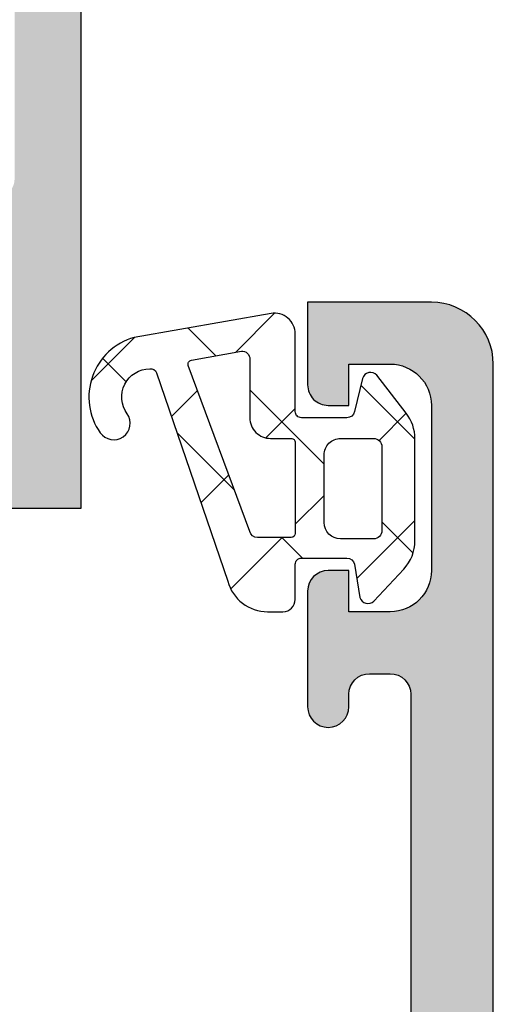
# Model space of a CAD drawing. Header units: millimetres. Extents: x 247761 to 294611, y 172579 to 236863.
# Tile 412 of 596: x 249806 to 249818, y 195423 to 195447. Entities that reach past the tile are written whole.
import ezdxf

# ---------------------------------------------------------------- set-up
doc = ezdxf.new("R2010")
doc.units = ezdxf.units.MM
doc.layers.add('FASÁDA DETAILNÍ', color=4, linetype='Continuous')
doc.layers.add('NOVA', color=240, linetype='Continuous')

# ---------------------------------------------------------------- blocks, each defined once
blk = doc.blocks.new('A$C69D17D4D')
at = {"layer": 'FASÁDA DETAILNÍ'}
h = blk.add_hatch(color=256, dxfattribs=at)
edge = h.paths.add_edge_path()
edge.add_arc((-24856.93811075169, 22086.81045535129), 0.1199999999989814, 0, 90.000000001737)
edge.add_line((-24856.93811075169, 22086.93045535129), (-24859.69810875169, 22086.93045535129))
edge.add_arc((-24859.69810875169, 22087.23045535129), 0.3000000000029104, 180.0000000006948, 270, ccw=False)
edge.add_line((-24859.99810875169, 22087.23045535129), (-24859.99810875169, 22088.21042967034))
edge.add_arc((-24859.69810875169, 22088.21042967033), 0.2999999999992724, 90, 179.9999999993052, ccw=False)
edge.add_line((-24859.69810875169, 22088.51042967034), (-24857.81809775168, 22088.51042967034))
edge.add_arc((-24857.55055441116, 22088.58929676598), 0.278925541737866, 196.4245945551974, 271.1628700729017)
edge.add_line((-24857.54489375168, 22088.31042867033), (-24857.09129975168, 22088.31042867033))
edge.add_arc((-24857.08563134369, 22088.58926611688), 0.2788950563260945, 268.8354106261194, 343.580123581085)
edge.add_line((-24856.81811075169, 22088.51042967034), (-24856.81811075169, 22089.31060438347))
edge.add_arc((-24855.81811075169, 22089.31060438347), 1, 90, 180, ccw=False)
edge.add_line((-24855.81811075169, 22090.31060438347), (-24852.31810339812, 22090.31060438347))
edge.add_arc((-24852.31812322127, 22089.31058456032), 1.000019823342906, 0.0011357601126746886, 89.99886423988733, ccw=False)
edge.add_line((-24851.31810339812, 22089.31060438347), (-24851.31810339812, 22088.81060438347))
edge.add_line((-24851.31810339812, 22088.81060438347), (-24853.81810339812, 22088.81060438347))
edge.add_arc((-24853.81805801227, 22087.81055899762), 1.000045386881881, 90.00260029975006, 179.9973997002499)
edge.add_line((-24854.81810339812, 22087.81060438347), (-24854.81810339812, 22086.51058607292))
edge.add_arc((-24853.81805089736, 22086.51063857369), 1.00005250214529, 180.003007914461, 269.996992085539)
edge.add_line((-24853.81810339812, 22085.51058607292), (-24846.81810339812, 22085.51058607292))
edge.add_arc((-24846.31810339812, 22086.03570782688), 0.7250881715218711, 226.4038161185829, 313.5961838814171)
edge.add_line((-24845.81810339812, 22085.51058607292), (-24839.78401526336, 22085.51058607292))
edge.add_arc((-24839.78406776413, 22086.51063857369), 1.00005250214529, 270.003007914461, 359.996992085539)
edge.add_line((-24838.78401526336, 22086.51058607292), (-24838.78401526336, 22087.81060438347))
edge.add_arc((-24839.78406064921, 22087.81055899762), 1.000045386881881, 0.002600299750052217, 89.99739970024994)
edge.add_line((-24839.78401526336, 22088.81060438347), (-24841.31810339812, 22088.81060438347))
edge.add_line((-24841.31810339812, 22088.81060438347), (-24841.31810339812, 22089.41061048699))
edge.add_line((-24841.31810339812, 22089.41061048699), (-24840.21809729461, 22090.51058607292))
edge.add_line((-24840.21809729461, 22090.51058607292), (-24836.81810339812, 22090.51058607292))
edge.add_line((-24836.81810339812, 22090.51058607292), (-24836.81810339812, 22063.51068525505))
edge.add_line((-24836.81810339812, 22063.51068525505), (-24840.21809729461, 22063.51068525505))
edge.add_line((-24840.21809729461, 22063.51068525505), (-24841.31810339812, 22064.61066084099))
edge.add_line((-24841.31810339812, 22064.61066084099), (-24841.31810339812, 22065.21066694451))
edge.add_line((-24841.31810339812, 22065.21066694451), (-24839.78401526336, 22065.21066694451))
edge.add_arc((-24839.78406064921, 22066.21071233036), 1.000045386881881, 270.00260029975, 359.99739970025)
edge.add_line((-24838.78401526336, 22066.21066694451), (-24838.78401526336, 22067.51068525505))
edge.add_arc((-24839.78406776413, 22067.51063275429), 1.00005250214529, 0.003007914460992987, 89.996992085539)
edge.add_line((-24839.78401526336, 22068.51068525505), (-24845.81810339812, 22068.51068525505))
edge.add_arc((-24846.31810339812, 22067.98556350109), 0.7250881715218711, 46.4038161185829, 133.5961838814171)
edge.add_line((-24846.81810339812, 22068.51068525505), (-24853.81810339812, 22068.51068525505))
edge.add_arc((-24853.81805089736, 22067.51063275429), 1.00005250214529, 90.003007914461, 179.996992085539)
edge.add_line((-24854.81810339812, 22067.51068525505), (-24854.81810339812, 22066.21066694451))
edge.add_arc((-24853.81805801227, 22066.21071233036), 1.000045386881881, 180.00260029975, 269.9973997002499)
edge.add_line((-24853.81810339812, 22065.21066694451), (-24851.31810339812, 22065.21066694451))
edge.add_line((-24851.31810339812, 22065.21066694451), (-24851.31810339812, 22064.71066694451))
edge.add_arc((-24852.31812322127, 22064.71068676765), 1.000019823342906, 270.00113576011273, 359.9988642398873, ccw=False)
edge.add_line((-24852.31810339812, 22063.71066694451), (-24856.81810339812, 22063.71066694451))
edge.add_arc((-24856.81811371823, 22064.2106566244), 0.4999896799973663, 179.9988173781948, 270.0011826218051, ccw=False)
edge.add_line((-24857.31810339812, 22064.21066694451), (-24857.31810339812, 22065.21066694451))
edge.add_line((-24857.31810339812, 22065.21066694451), (-24856.51810034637, 22065.21066694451))
edge.add_line((-24856.51810034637, 22065.21066694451), (-24856.51810034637, 22068.21068220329))
edge.add_arc((-24856.81810806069, 22068.21068489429), 0.3000077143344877, 359.9994860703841, 450.0005139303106)
edge.add_arc((-24857.08563134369, 22068.43185616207), 0.2788950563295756, 16.41987641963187, 91.16458937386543)
edge.add_line((-24857.09129975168, 22068.71069360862), (-24857.54489375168, 22068.71069360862))
edge.add_arc((-24857.55055441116, 22068.43182551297), 0.2789255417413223, 88.83712992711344, 163.5754054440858)
edge.add_line((-24857.81809775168, 22068.51069260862), (-24859.69810875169, 22068.51069260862))
edge.add_arc((-24859.69810875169, 22068.81069260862), 0.2999999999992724, 180, 270, ccw=False)
edge.add_line((-24859.99810875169, 22068.81069260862), (-24859.99810875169, 22069.79066692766))
edge.add_arc((-24859.69810875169, 22069.79066692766), 0.2999999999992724, 90, 180, ccw=False)
edge.add_line((-24859.69810875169, 22070.09066692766), (-24856.93811075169, 22070.09066692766))
edge.add_arc((-24856.93811075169, 22070.21066692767), 0.1200000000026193, 269.9999999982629, 359.999999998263)
edge.add_line((-24856.81811075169, 22070.21066692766), (-24856.81811075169, 22074.51069260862))
edge.add_arc((-24857.31811075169, 22074.51069260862), 0.5, 0, 90)
edge.add_line((-24857.31811075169, 22075.01069260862), (-24858.01811075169, 22075.01069260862))
edge.add_line((-24858.01811075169, 22075.01069260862), (-24860.41093107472, 22073.629197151))
edge.add_arc((-24860.47999096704, 22073.74881239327), 0.1381197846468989, 172.2975625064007, 299.99999999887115, ccw=False)
edge.add_arc((-24855.63863973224, 22073.30119400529), 5.000000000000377, 108.7094007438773, 174.6507719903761, ccw=False)
edge.add_arc((-24857.40286592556, 22078.51056113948), 0.4999999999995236, 288.7094007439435, 431.2905992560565)
edge.add_arc((-24855.63863973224, 22083.71992827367), 5.000000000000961, 185.3492280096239, 251.2905992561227, ccw=False)
edge.add_arc((-24860.47999096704, 22083.27230988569), 0.1381197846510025, 60.00000000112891, 187.7024374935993, ccw=False)
edge.add_line((-24860.41093107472, 22083.39192512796), (-24858.01811075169, 22082.01042967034))
edge.add_line((-24858.01811075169, 22082.01042967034), (-24857.31811075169, 22082.01042967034))
edge.add_arc((-24857.31811075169, 22082.51042967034), 0.5, 270, 360)
edge.add_line((-24856.81811075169, 22082.51042967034), (-24856.81811075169, 22086.81045535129))
edge = h.paths.add_edge_path(flags=16)
edge.add_arc((-24838.91810950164, 22071.51067762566), 0.5, 270, 360)
edge.add_line((-24838.41810950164, 22071.51067762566), (-24838.41810950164, 22083.51058607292))
edge.add_arc((-24838.91810950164, 22083.51058607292), 0.5, 0, 90)
edge.add_line((-24838.91810950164, 22084.01058607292), (-24854.61809119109, 22084.01058607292))
edge.add_arc((-24854.61809119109, 22083.51058607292), 0.5, 90, 180)
edge.add_line((-24855.11809119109, 22083.51058607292), (-24855.11809119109, 22071.51067762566))
edge.add_arc((-24854.61809119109, 22071.51067762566), 0.5, 180, 270)
edge.add_line((-24854.61809119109, 22071.01067762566), (-24853.11809119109, 22071.01067762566))
edge.add_line((-24853.11809119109, 22071.01067762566), (-24853.11809119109, 22070.51067762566))
edge.add_arc((-24852.61809119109, 22070.51067762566), 0.5, 180, 270)
edge.add_line((-24852.61809119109, 22070.01067762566), (-24840.91810950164, 22070.01067762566))
edge.add_arc((-24840.91810950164, 22070.51067762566), 0.5, 270, 360)
edge.add_line((-24840.41810950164, 22070.51067762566), (-24840.41810950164, 22071.01067762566))
edge.add_line((-24840.41810950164, 22071.01067762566), (-24838.91810950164, 22071.01067762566))
h = blk.add_hatch(color=256, dxfattribs=at)
edge = h.paths.add_edge_path(flags=16)
edge.add_ellipse((-24829.51811741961, 22039.21063723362), major_axis=(-0.499974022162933, 0), ratio=1, start_angle=179.9970229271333, end_angle=270.0029770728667, ccw=False)
edge.add_line((-24829.01814339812, 22039.21061125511), (-24829.01814339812, 22021.21061125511))
edge.add_ellipse((-24829.51811741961, 22021.2105852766), major_axis=(-0.499974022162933, 0), ratio=1, start_angle=89.99702292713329, end_angle=180.0029770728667, ccw=False)
edge.add_line((-24829.51814339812, 22020.71061125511), (-24842.01814339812, 22020.71061125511))
edge.add_ellipse((-24842.01812157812, 22021.21063307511), major_axis=(-0.5000218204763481, 0), ratio=1, start_angle=0.002500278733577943, end_angle=89.99749972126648, ccw=False)
edge.add_line((-24842.51814339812, 22021.21061125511), (-24842.51814339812, 22033.81366225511))
edge.add_ellipse((-24844.01814227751, 22033.81366337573), major_axis=(-1.499998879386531, 0), ratio=1, start_angle=179.9999571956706, end_angle=270.0000428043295)
edge.add_line((-24844.01814339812, 22035.31366225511), (-24857.01813139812, 22035.31366225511))
edge.add_ellipse((-24857.01813177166, 22035.81366188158), major_axis=(-0.4999996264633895, 0), ratio=1, start_angle=-4.280419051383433e-05, end_angle=90.00004280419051, ccw=False)
edge.add_line((-24857.51813139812, 22035.81366225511), (-24857.51813139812, 22039.21061125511))
edge.add_ellipse((-24857.01813177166, 22039.21061162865), major_axis=(-0.4999996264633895, 0), ratio=1, start_angle=-90.00004280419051, end_angle=4.280419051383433e-05, ccw=False)
edge.add_line((-24857.01813139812, 22039.71061125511), (-24829.51814339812, 22039.71061125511))
edge = h.paths.add_edge_path()
edge.add_line((-24828.31813139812, 22068.51060625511), (-24831.31813139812, 22068.51060625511))
edge.add_line((-24831.31813139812, 22068.51060625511), (-24831.31813139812, 22066.51060625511))
edge.add_arc((-24830.81815737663, 22066.5105802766), 0.499974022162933, 179.9970229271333, 270.0029770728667)
edge.add_line((-24830.81813139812, 22066.01060625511), (-24830.31813139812, 22066.01060625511))
edge.add_line((-24830.31813139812, 22066.01060625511), (-24830.31813139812, 22067.01060625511))
edge.add_line((-24830.31813139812, 22067.01060625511), (-24829.31813139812, 22067.01060625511))
edge.add_arc((-24829.31819552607, 22066.01054212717), 1.00006412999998, 0.0036740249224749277, 89.99632597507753, ccw=False)
edge.add_line((-24828.31813139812, 22066.01060625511), (-24828.31813139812, 22062.01060625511))
edge.add_arc((-24829.31816138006, 22062.01063623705), 1.000029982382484, 270.0017177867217, 359.9982822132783, ccw=False)
edge.add_line((-24829.31813139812, 22061.01060625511), (-24830.31813139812, 22061.01060625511))
edge.add_line((-24830.31813139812, 22061.01060625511), (-24830.31813139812, 22062.01060625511))
edge.add_line((-24830.31813139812, 22062.01060625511), (-24830.81813139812, 22062.01060625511))
edge.add_arc((-24830.81812579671, 22061.5106006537), 0.5000056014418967, 90.0006418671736, 179.9993581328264)
edge.add_line((-24831.31813139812, 22061.51060625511), (-24831.31813139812, 22058.71060325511))
edge.add_arc((-24830.81813139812, 22058.71060325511), 0.5, 180, 360)
edge.add_line((-24830.31813139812, 22058.71060325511), (-24830.31813139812, 22059.01060625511))
edge.add_arc((-24829.81812067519, 22059.01059553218), 0.5000107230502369, 90.00122873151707, 179.9987712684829, ccw=False)
edge.add_line((-24829.81813139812, 22059.51060625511), (-24829.31813139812, 22059.51060625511))
edge.add_arc((-24829.31819931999, 22059.01053833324), 0.5000679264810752, 0.007782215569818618, 89.99221778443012, ccw=False)
edge.add_line((-24828.81813139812, 22059.01060625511), (-24828.81813139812, 22047.71061125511))
edge.add_arc((-24829.31815321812, 22047.71063307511), 0.5000218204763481, 270.0025002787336, 359.9974997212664, ccw=False)
edge.add_line((-24829.31813139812, 22047.21061125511), (-24829.81813139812, 22047.21061125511))
edge.add_arc((-24829.81819407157, 22047.71054858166), 0.4999373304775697, 179.992817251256, 270.00718274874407, ccw=False)
edge.add_line((-24830.31813139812, 22047.71061125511), (-24830.31813139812, 22048.01061425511))
edge.add_arc((-24830.81819419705, 22048.01055145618), 0.5000628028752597, 0.007195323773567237, 89.99280467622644)
edge.add_line((-24830.81813139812, 22048.51061425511), (-24835.31813139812, 22048.51061425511))
edge.add_arc((-24835.31812579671, 22048.0106086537), 0.5000056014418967, 90.0006418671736, 179.9993581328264)
edge.add_line((-24835.81813139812, 22048.01061425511), (-24835.81813139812, 22047.21061125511))
edge.add_arc((-24835.31815737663, 22047.2105852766), 0.499974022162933, 179.9970229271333, 270.0029770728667)
edge.add_line((-24835.31813139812, 22046.71061125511), (-24833.31813139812, 22046.71061125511))
edge.add_arc((-24833.31819931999, 22046.21054333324), 0.5000679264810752, 0.007782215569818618, 89.99221778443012, ccw=False)
edge.add_line((-24832.81813139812, 22046.21061125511), (-24832.81813139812, 22045.71061125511))
edge.add_arc((-24832.31819407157, 22045.71054858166), 0.4999373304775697, 179.992817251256, 270.007182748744)
edge.add_line((-24832.31813139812, 22045.21061125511), (-24829.31813139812, 22045.21061125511))
edge.add_arc((-24829.31818651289, 22044.71055614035), 0.5000551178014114, 0.006314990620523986, 89.99368500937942, ccw=False)
edge.add_line((-24828.81813139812, 22044.71061125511), (-24828.81813139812, 22043.01061425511))
edge.add_arc((-24830.3180995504, 22043.01058240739), 1.499968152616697, -90.00121651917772, 0.0012165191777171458, ccw=False)
edge.add_line((-24830.31813139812, 22041.51061425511), (-24856.31813139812, 22041.51061425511))
edge.add_arc((-24856.31815225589, 22042.01059339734), 0.4999791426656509, 179.9976097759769, 270.00239022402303, ccw=False)
edge.add_line((-24856.81813139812, 22042.01061425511), (-24856.81813139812, 22046.21061125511))
edge.add_arc((-24856.31812579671, 22046.2106056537), 0.5000056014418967, 90.00064186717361, 179.9993581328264, ccw=False)
edge.add_line((-24856.31813139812, 22046.71061125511), (-24854.31813139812, 22046.71061125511))
edge.add_arc((-24854.31815321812, 22047.21063307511), 0.5000218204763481, 270.0025002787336, 359.9974997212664)
edge.add_line((-24853.81813139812, 22047.21061125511), (-24853.81813139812, 22048.01061425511))
edge.add_arc((-24854.31818395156, 22048.01056170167), 0.5000525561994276, 0.006021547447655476, 89.99397845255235)
edge.add_line((-24854.31813139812, 22048.51061425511), (-24859.31813239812, 22048.51061425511))
edge.add_line((-24859.31813239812, 22048.51061425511), (-24860.07602139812, 22048.29329325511))
edge.add_arc((-24860.15871270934, 22048.58167166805), 0.2999999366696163, 217.904814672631, 286.0000242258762, ccw=False)
edge.add_arc((-24860.63213255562, 22048.21306111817), 0.3000001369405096, 37.90471808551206, 89.99996992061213)
edge.add_line((-24860.63213239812, 22048.51306125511), (-24862.69627939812, 22048.51305925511))
edge.add_arc((-24862.69627985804, 22048.11305986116), 0.3999993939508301, 89.99993412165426, 201.9737695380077)
edge.add_line((-24863.06722139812, 22047.96338725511), (-24862.25086039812, 22045.94015825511))
edge.add_arc((-24862.06539013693, 22046.01499487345), 0.1999993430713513, 201.9739078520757, 294.1410923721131)
edge.add_line((-24861.98359339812, 22045.83248725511), (-24859.59990839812, 22046.90080725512))
edge.add_arc((-24859.51811169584, 22046.71829914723), 0.1999997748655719, -0.8199006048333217, 114.1410254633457, ccw=False)
edge.add_line((-24859.31813239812, 22046.71543725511), (-24859.31813139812, 22035.41135725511))
edge.add_arc((-24859.50954589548, 22035.40292553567), 0.1916001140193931, -91.04445002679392, 2.5222218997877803, ccw=False)
edge.add_line((-24859.51303839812, 22035.21135725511), (-24859.93362239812, 22035.21135725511))
edge.add_line((-24859.93362239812, 22035.21135725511), (-24862.39923439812, 22036.64309225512))
edge.add_arc((-24862.55004609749, 22036.38375526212), 0.2999997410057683, 59.82080388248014, 164.0000282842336)
edge.add_line((-24862.83842439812, 22036.46644625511), (-24863.26629539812, 22034.97428525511))
edge.add_line((-24863.26629539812, 22034.97428525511), (-24863.76470739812, 22034.11101025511))
edge.add_arc((-24863.41829715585, 22033.91101030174), 0.4000000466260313, 150.0000115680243, 269.9999652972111)
edge.add_line((-24863.41829739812, 22033.51101025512), (-24859.31036639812, 22033.51135725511))
edge.add_line((-24859.31036639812, 22033.51135725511), (-24844.81830939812, 22033.51366225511))
edge.add_arc((-24844.81813127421, 22033.01366241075), 0.4999998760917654, -1.783461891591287e-05, 90.02041150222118, ccw=False)
edge.add_line((-24844.31813139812, 22033.01366225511), (-24844.31813139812, 22027.61062025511))
edge.add_arc((-24844.81813102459, 22027.61061988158), 0.4999996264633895, -90.00004280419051, 4.280419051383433e-05, ccw=False)
edge.add_line((-24844.81813139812, 22027.11062025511), (-24847.31813139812, 22027.11062025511))
edge.add_arc((-24847.31813177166, 22026.61062062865), 0.4999996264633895, 89.9999571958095, 180.0000428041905)
edge.add_line((-24847.81813139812, 22026.61062025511), (-24847.81813139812, 22025.31061725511))
edge.add_arc((-24847.31815225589, 22025.31059639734), 0.4999791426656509, 179.997609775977, 270.002390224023)
edge.add_line((-24847.31813139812, 22024.81061725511), (-24846.81813139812, 22024.81061725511))
edge.add_line((-24846.81813139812, 22024.81061725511), (-24846.81813139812, 22025.81061725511))
edge.add_line((-24846.81813139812, 22025.81061725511), (-24845.31813139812, 22025.81061725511))
edge.add_arc((-24845.31816308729, 22024.81058556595), 1.00003168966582, 0.0018155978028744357, 89.99818440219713, ccw=False)
edge.add_line((-24844.31813139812, 22024.81061725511), (-24844.31813139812, 22020.81061725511))
edge.add_arc((-24845.31820064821, 22020.8106865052), 1.000069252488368, 270.0039674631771, 359.99603253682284, ccw=False)
edge.add_line((-24845.31813139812, 22019.81061725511), (-24846.81813139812, 22019.81061725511))
edge.add_line((-24846.81813139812, 22019.81061725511), (-24846.81813139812, 22020.81061725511))
edge.add_line((-24846.81813139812, 22020.81061725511), (-24847.31813139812, 22020.81061725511))
edge.add_arc((-24847.31815737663, 22020.31064323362), 0.499974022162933, 89.99702292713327, 180.0029770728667)
edge.add_line((-24847.81813139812, 22020.31061725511), (-24847.81813139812, 22019.01061425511))
edge.add_arc((-24847.31812579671, 22019.01061985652), 0.5000056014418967, 180.0006418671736, 269.9993581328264)
edge.add_line((-24847.31813139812, 22018.51061425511), (-24828.31813139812, 22018.51061425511))
edge.add_arc((-24828.31810211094, 22020.01058496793), 1.49997071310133, 269.9988812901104, 360.0011187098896)
edge.add_line((-24826.81813139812, 22020.01061425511), (-24826.81813139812, 22067.01060625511))
edge.add_arc((-24828.31819173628, 22067.01054591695), 1.500060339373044, 0.002304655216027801, 89.99769534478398)
h = blk.add_hatch(dxfattribs=at)
h.set_pattern_fill('ANSI37', color=256, scale=0.625, angle=-1.272221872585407e-14, style=0)
h.set_pattern_definition([(44.99999999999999, (-24830.31810339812, 22066.01058625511), (-1.403165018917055, 1.403165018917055), []), (135, (-24830.31810339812, 22066.01058625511), (-1.403165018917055, -1.403165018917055), [])])
edge = h.paths.add_edge_path(flags=16)
edge.add_ellipse((-24832.22031654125, 22065.70837121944), major_axis=(-0.4977897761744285, 0), ratio=1, start_angle=-0.2547220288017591, end_angle=90.1925797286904)
edge.add_line((-24832.21864339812, 22065.21058425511), (-24831.71812439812, 22065.21058425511))
edge.add_ellipse((-24831.71811014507, 22065.11060050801), major_axis=(-0.09998374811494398, 0), ratio=1, start_angle=179.9912593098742, end_angle=270.0081677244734, ccw=False)
edge.add_line((-24831.61812639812, 22065.11058525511), (-24831.61812239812, 22062.91015525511))
edge.add_ellipse((-24831.71812705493, 22062.91015791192), major_axis=(-0.1000046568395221, 0), ratio=1, start_angle=90.00152216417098, end_angle=179.998477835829, ccw=False)
edge.add_line((-24831.71812439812, 22062.81015325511), (-24832.53006639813, 22062.81015325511))
edge.add_ellipse((-24832.53005792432, 22063.01015987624), major_axis=(-0.2000066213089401, 0), ratio=1, start_angle=15.68861530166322, end_angle=89.99757251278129, ccw=False)
edge.add_line((-24832.72261339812, 22062.95607625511), (-24834.20993839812, 22066.97421725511))
edge.add_ellipse((-24834.11615691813, 22067.00893074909), major_axis=(-0.09999996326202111, 0), ratio=1, start_angle=-79.67771585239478, end_angle=20.312182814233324, ccw=False)
edge.add_line((-24834.13407539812, 22067.10731225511), (-24832.92460639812, 22067.32759525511))
edge.add_ellipse((-24832.91809770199, 22067.12770488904), major_axis=(-0.1999963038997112, 0), ratio=1, start_angle=179.9989589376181, end_angle=271.8649678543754, ccw=False)
edge.add_line((-24832.71810139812, 22067.12770125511), (-24832.71810139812, 22065.71058425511))
edge = h.paths.add_edge_path(flags=16)
edge.add_ellipse((-24829.71811256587, 22065.01058308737), major_axis=(-0.200000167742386, 0), ratio=1, start_angle=179.9997615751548, end_angle=270.00023842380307, ccw=False)
edge.add_line((-24829.51811239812, 22065.01058225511), (-24829.51811639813, 22062.97612525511))
edge.add_ellipse((-24829.71811167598, 22062.97612053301), major_axis=(-0.1999952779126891, 0), ratio=1, start_angle=89.9995066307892, end_angle=180.00135281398, ccw=False)
edge.add_line((-24829.71811339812, 22062.77612525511), (-24830.51812339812, 22062.77612525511))
edge.add_ellipse((-24830.51811458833, 22063.17613606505), major_axis=(-0.4000108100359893, 0), ratio=1, start_angle=0.001978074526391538, end_angle=89.99873812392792, ccw=False)
edge.add_line((-24830.91812539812, 22063.17612225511), (-24830.91812539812, 22064.81058525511))
edge.add_ellipse((-24830.51813047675, 22064.81058833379), major_axis=(-0.3999949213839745, 0), ratio=1, start_angle=-90.0010139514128, end_angle=0.00044099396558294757, ccw=False)
edge.add_line((-24830.51812339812, 22065.21058325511), (-24829.71811339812, 22065.21058325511))
edge = h.paths.add_edge_path()
edge.add_arc((-24829.79466451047, 22066.6105751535), 0.2000083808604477, 40.00231578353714, 164.9984805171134)
edge.add_line((-24829.98785639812, 22066.66234625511), (-24830.17839039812, 22065.85882125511))
edge.add_arc((-24830.37158398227, 22065.91059764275), 0.200011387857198, 270.00274550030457, 344.9971436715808, ccw=False)
edge.add_line((-24830.37157439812, 22065.71058625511), (-24831.46812439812, 22065.71058625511))
edge.add_arc((-24831.46813475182, 22065.86057390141), 0.1499876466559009, 179.9960448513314, 270.00395514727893, ccw=False)
edge.add_line((-24831.61812239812, 22065.86058425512), (-24831.61811439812, 22067.74345525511))
edge.add_arc((-24832.11811427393, 22067.74345716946), 0.4999998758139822, 359.9997806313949, 459.9335722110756)
edge.add_line((-24832.20436739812, 22068.23596125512), (-24835.52409339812, 22067.65457225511))
edge.add_arc((-24835.11801906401, 22066.21058672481), 1.499996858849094, 105.7069244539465, 215.0875539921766)
edge.add_arc((-24836.01812189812, 22065.57827975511), 0.3999981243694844, 215.0880041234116, 395.0880041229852)
edge.add_arc((-24835.13682223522, 22066.21280131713), 0.6860034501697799, 90.48435837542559, 216.1411855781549, ccw=False)
edge.add_arc((-24835.12300205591, 22066.74967769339), 0.1503878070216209, 19.016150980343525, 97.49607826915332, ccw=False)
edge.add_line((-24834.98082139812, 22066.79867925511), (-24833.25313939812, 22061.75245325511))
edge.add_arc((-24832.28704738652, 22062.01057440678), 0.9999801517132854, 194.958910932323, 270.0005723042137)
edge.add_line((-24832.28703739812, 22061.01059425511), (-24831.91813239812, 22061.01058225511))
edge.add_arc((-24831.91815312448, 22061.31060198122), 0.3000197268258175, 270.0039581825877, 359.9968057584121)
edge.add_line((-24831.61813339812, 22061.31058525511), (-24831.61813339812, 22062.16060025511))
edge.add_arc((-24831.46814931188, 22062.16061316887), 0.1499840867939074, 89.99506678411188, 180.0049332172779, ccw=False)
edge.add_line((-24831.46813639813, 22062.31059725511), (-24830.37157439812, 22062.31058625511))
edge.add_arc((-24830.37158351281, 22062.11057166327), 0.200014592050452, 15.002374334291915, 89.99738902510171, ccw=False)
edge.add_line((-24830.17838639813, 22062.16234725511), (-24830.04929239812, 22061.35897525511))
edge.add_arc((-24829.85611655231, 22061.41069966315), 0.1999808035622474, 194.9897870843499, 315.0074444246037)
edge.add_line((-24829.71469039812, 22061.26931025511), (-24828.98817139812, 22062.04518025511))
edge.add_arc((-24829.7181130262, 22062.72869066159), 1.000000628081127, 316.8814623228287, 360.000034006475)
edge.add_line((-24828.71811239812, 22062.72869125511), (-24828.71811239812, 22065.20732425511))
edge.add_arc((-24829.71811530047, 22065.20732320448), 1.00000290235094, 6.019649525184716e-05, 37.82779308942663)
edge.add_line((-24828.92825539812, 22065.82061525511), (-24829.64145439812, 22066.73914425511))
blk.add_lwpolyline([(-24836.81810339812, 22090.51058607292), (-24836.81810339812, 22063.51068525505), (-24840.21809729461, 22063.51068525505)], dxfattribs=at)
blk.add_lwpolyline([(-24826.81813139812, 22020.01061425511), (-24826.81813139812, 22067.01060625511), (-24826.81813139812, 22067.01060625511, 0.41419), (-24828.31813139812, 22068.51060625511), (-24828.31813139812, 22068.51060625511), (-24831.31813139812, 22068.51060625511), (-24831.31813139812, 22066.51060625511), (-24831.31813139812, 22066.51060625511, 0.414244), (-24830.81813139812, 22066.01060625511), (-24830.31813139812, 22066.01060625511), (-24830.31813139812, 22067.01060625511), (-24829.31813139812, 22067.01060625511), (-24829.31813139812, 22067.01060625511, -0.414176), (-24828.31813139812, 22066.01060625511), (-24828.31813139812, 22062.01060625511), (-24828.31813139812, 22062.01060625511, -0.414196), (-24829.31813139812, 22061.01060625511), (-24830.31813139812, 22061.01060625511), (-24830.31813139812, 22062.01060625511), (-24830.81813139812, 22062.01060625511), (-24830.81813139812, 22062.01060625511, 0.414207), (-24831.31813139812, 22061.51060625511), (-24831.31813139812, 22058.71060325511), (-24831.31813139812, 22058.71060325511, 1), (-24830.31813139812, 22058.71060325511), (-24830.31813139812, 22059.01060625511), (-24830.31813139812, 22059.01060625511, -0.414201), (-24829.81813139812, 22059.51060625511), (-24829.31813139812, 22059.51060625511), (-24829.31813139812, 22059.51060625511, -0.414134), (-24828.81813139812, 22059.01060625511), (-24828.81813139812, 22047.71061125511)], format="xyb", dxfattribs=at)
blk.add_lwpolyline([(-24829.64145439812, 22066.73914425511, 0.606792), (-24829.98785639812, 22066.66234625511), (-24830.17839039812, 22065.85882125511), (-24830.17839039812, 22065.85882125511, -0.339427), (-24830.37157439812, 22065.71058625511), (-24831.46812439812, 22065.71058625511), (-24831.46812439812, 22065.71058625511, -0.414254), (-24831.61812239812, 22065.86058425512), (-24831.61811439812, 22067.74345525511), (-24831.61811439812, 22067.74345525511, 0.465956), (-24832.20436739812, 22068.23596125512), (-24835.52409339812, 22067.65457225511), (-24835.52409339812, 22067.65457225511, 0.517137), (-24836.34542839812, 22065.34834725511, 1), (-24835.69081539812, 22065.80821225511, -0.610743), (-24835.14262139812, 22066.89878025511, -0.356477), (-24834.98082139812, 22066.79867925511), (-24833.25313939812, 22061.75245325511), (-24833.25313939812, 22061.75245325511, 0.339657), (-24832.28703739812, 22061.01059425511), (-24831.91813239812, 22061.01058225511), (-24831.91813239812, 22061.01058225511, 0.414177), (-24831.61813339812, 22061.31058525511), (-24831.61813339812, 22062.16060025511), (-24831.61813339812, 22062.16060025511, -0.414264), (-24831.46813639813, 22062.31059725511), (-24830.37157439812, 22062.31058625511), (-24830.37157439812, 22062.31058625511, -0.33943), (-24830.17838639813, 22062.16234725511), (-24830.04929239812, 22061.35897525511), (-24830.04929239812, 22061.35897525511, 0.577453), (-24829.71469039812, 22061.26931025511), (-24828.98817139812, 22062.04518025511), (-24828.98817139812, 22062.04518025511, 0.190392), (-24828.71811239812, 22062.72869125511), (-24828.71811239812, 22065.20732425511), (-24828.71811239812, 22065.20732425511, 0.16657), (-24828.92825539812, 22065.82061525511), (-24829.64145439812, 22066.73914425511)], format="xyb", close=True, dxfattribs=at)
at = {"layer": 'FASÁDA DETAILNÍ', "extrusion": (0, 0, -1)}
for points in [[(24832.71810139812, 22065.71058425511, -0.416502), (24832.21864339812, 22065.21058425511), (24831.71812439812, 22065.21058425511), (24831.71812439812, 22065.21058425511, 0.4143), (24831.61812639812, 22065.11058525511), (24831.61812239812, 22062.91015525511), (24831.61812239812, 22062.91015525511, 0.414198), (24831.71812439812, 22062.81015325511), (24832.53006639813, 22062.81015325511), (24832.53006639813, 22062.81015325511, 0.336095), (24832.72261339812, 22062.95607625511), (24834.20993839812, 22066.97421725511), (24834.20993839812, 22066.97421725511, 0.466254), (24834.13407539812, 22067.10731225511), (24832.92460639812, 22067.32759525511), (24832.92460639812, 22067.32759525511, 0.423785), (24832.71810139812, 22067.12770125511), (24832.71810139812, 22065.71058425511)], [(24829.71811339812, 22065.21058325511, 0.414216), (24829.51811239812, 22065.01058225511), (24829.51811639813, 22062.97612525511), (24829.51811639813, 22062.97612525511, 0.414223), (24829.71811339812, 22062.77612525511), (24830.51812339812, 22062.77612525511), (24830.51812339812, 22062.77612525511, 0.414197), (24830.91812539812, 22063.17612225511), (24830.91812539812, 22064.81058525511), (24830.91812539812, 22064.81058525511, 0.414221), (24830.51812339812, 22065.21058325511), (24829.71811339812, 22065.21058325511)]]:
    blk.add_lwpolyline(points, format="xyb", close=True, dxfattribs=at)

msp = doc.modelspace()

# ---------------------------------------------------------------- block references
at = {"layer": 'NOVA', "ltscale": 300}
msp.add_blockref('A$C69D17D4D', (274644.5174331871, 173371.2585875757), dxfattribs=at)

doc.saveas('drawing.dxf')
